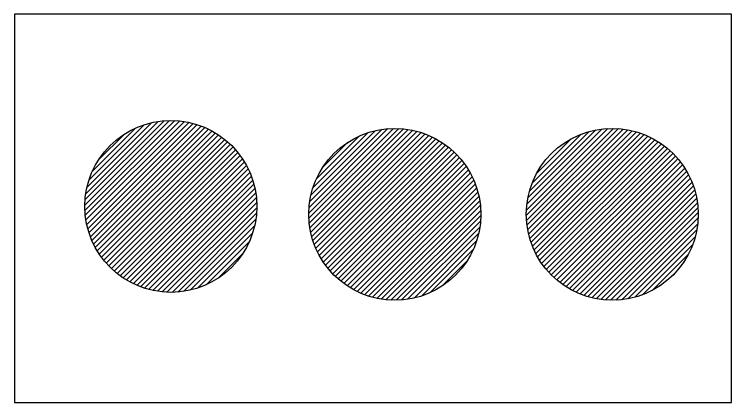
# Model space of a CAD drawing. Extents: x 1398460 to 1408037, y 380768 to 383968.
# Drawn here: x 1401068.11 to 1401092.09, y 381955.55 to 381968.54 of the extents above; entities that cross this region are included whole.
import ezdxf

# ---------------------------------------------------------------- set-up
doc = ezdxf.new("R2010")
doc.units = 0
doc.layers.add('Default', color=7, linetype='Continuous')
doc.layers.add('R_MOT', color=7, linetype='Continuous')

msp = doc.modelspace()

# ---------------------------------------------------------------- linework, layer by layer
at = {"layer": 'Default'}
for p, q in [((1401073.3, 381964.985), (1401070.467, 381962.152)), ((1401073.474, 381964.982), (1401070.47, 381961.978)), ((1401073.115, 381964.976), (1401070.476, 381962.337)), ((1401073.639, 381964.97), (1401070.482, 381961.814)), ((1401072.915, 381964.954), (1401070.499, 381962.537)), ((1401073.795, 381964.949), (1401070.503, 381961.657)), ((1401073.944, 381964.922), (1401070.531, 381961.508)), ((1401072.697, 381964.912), (1401070.54, 381962.755)), ((1401074.086, 381964.887), (1401070.565, 381961.366)), ((1401074.223, 381964.847), (1401070.605, 381961.229)), ((1401072.452, 381964.844), (1401070.608, 381963)), ((1401074.354, 381964.801), (1401070.651, 381961.098)), ((1401074.48, 381964.75), (1401070.702, 381960.972)), ((1401072.164, 381964.733), (1401070.719, 381963.288)), ((1401074.601, 381964.695), (1401070.757, 381960.851)), ((1401074.718, 381964.635), (1401070.817, 381960.735)), ((1401074.83, 381964.57), (1401070.882, 381960.622)), ((1401071.776, 381964.522), (1401070.93, 381963.676)), ((1401074.938, 381964.501), (1401070.951, 381960.514)), ((1401080.785, 381964.722), (1401077.952, 381961.889)), ((1401080.959, 381964.719), (1401077.955, 381961.715)), ((1401080.6, 381964.713), (1401077.961, 381962.074)), ((1401081.124, 381964.707), (1401077.967, 381961.55)), ((1401080.4, 381964.69), (1401077.984, 381962.274)), ((1401081.28, 381964.686), (1401077.988, 381961.394)), ((1401081.429, 381964.658), (1401078.016, 381961.245)), ((1401080.182, 381964.649), (1401078.025, 381962.492)), ((1401081.571, 381964.624), (1401078.05, 381961.103)), ((1401081.708, 381964.584), (1401078.09, 381960.966)), ((1401079.937, 381964.581), (1401078.093, 381962.737)), ((1401081.839, 381964.538), (1401078.136, 381960.835)), ((1401088.133, 381964.722), (1401085.222, 381961.81)), ((1401087.953, 381964.719), (1401085.225, 381961.991)), ((1401088.303, 381964.715), (1401085.229, 381961.641)), ((1401087.76, 381964.702), (1401085.242, 381962.184)), ((1401088.464, 381964.699), (1401085.245, 381961.48)), ((1401088.617, 381964.675), (1401085.269, 381961.327)), ((1401087.551, 381964.67), (1401085.274, 381962.393)), ((1401088.763, 381964.644), (1401085.3, 381961.181)), ((1401087.32, 381964.615), (1401085.329, 381962.624)), ((1401088.902, 381964.607), (1401085.337, 381961.042)), ((1401089.036, 381964.564), (1401085.38, 381960.908)), ((1401087.054, 381964.526), (1401085.418, 381962.89)), ((1401089.165, 381964.516), (1401085.428, 381960.779)), ((1401075.042, 381964.429), (1401071.023, 381960.41)), ((1401075.142, 381964.352), (1401071.1, 381960.31)), ((1401075.238, 381964.271), (1401071.181, 381960.214)), ((1401081.965, 381964.487), (1401078.187, 381960.709)), ((1401079.65, 381964.47), (1401078.204, 381963.024)), ((1401082.086, 381964.432), (1401078.242, 381960.588)), ((1401082.203, 381964.371), (1401078.303, 381960.471)), ((1401082.315, 381964.307), (1401078.367, 381960.359)), ((1401079.261, 381964.258), (1401078.416, 381963.413)), ((1401089.289, 381964.463), (1401085.481, 381960.655)), ((1401089.408, 381964.406), (1401085.538, 381960.536)), ((1401086.724, 381964.373), (1401085.571, 381963.22)), ((1401089.523, 381964.343), (1401085.601, 381960.421)), ((1401089.633, 381964.277), (1401085.667, 381960.311)), ((1401075.33, 381964.187), (1401071.265, 381960.122)), ((1401075.419, 381964.098), (1401071.354, 381960.034)), ((1401082.423, 381964.238), (1401078.436, 381960.251)), ((1401082.527, 381964.165), (1401078.509, 381960.147)), ((1401082.627, 381964.089), (1401078.585, 381960.047)), ((1401089.739, 381964.206), (1401085.737, 381960.205)), ((1401089.842, 381964.132), (1401085.812, 381960.102)), ((1401089.94, 381964.053), (1401085.891, 381960.004)), ((1401075.503, 381964.006), (1401071.446, 381959.949)), ((1401075.584, 381963.91), (1401071.542, 381959.868)), ((1401075.66, 381963.81), (1401071.642, 381959.792)), ((1401082.723, 381964.008), (1401078.666, 381959.951)), ((1401082.815, 381963.923), (1401078.751, 381959.859)), ((1401082.904, 381963.835), (1401078.839, 381959.77)), ((1401090.034, 381963.971), (1401085.973, 381959.91)), ((1401090.125, 381963.885), (1401086.059, 381959.819)), ((1401090.211, 381963.795), (1401086.149, 381959.732)), ((1401075.733, 381963.706), (1401071.746, 381959.719)), ((1401075.802, 381963.598), (1401071.854, 381959.65)), ((1401082.988, 381963.743), (1401078.931, 381959.686)), ((1401083.069, 381963.647), (1401079.027, 381959.605)), ((1401083.146, 381963.547), (1401079.127, 381959.528)), ((1401090.294, 381963.701), (1401086.243, 381959.65)), ((1401090.373, 381963.603), (1401086.341, 381959.571)), ((1401075.866, 381963.485), (1401071.967, 381959.586)), ((1401075.926, 381963.369), (1401072.083, 381959.526)), ((1401083.218, 381963.443), (1401079.231, 381959.456)), ((1401083.287, 381963.334), (1401079.339, 381959.387)), ((1401090.448, 381963.501), (1401086.443, 381959.496)), ((1401090.519, 381963.395), (1401086.549, 381959.425)), ((1401075.982, 381963.248), (1401072.205, 381959.47)), ((1401076.033, 381963.122), (1401072.331, 381959.419)), ((1401083.351, 381963.222), (1401079.452, 381959.323)), ((1401083.412, 381963.106), (1401079.568, 381959.262)), ((1401090.586, 381963.285), (1401086.659, 381959.358)), ((1401090.649, 381963.171), (1401086.773, 381959.295)), ((1401090.707, 381963.052), (1401086.892, 381959.237)), ((1401076.078, 381962.99), (1401072.462, 381959.374)), ((1401076.119, 381962.854), (1401072.598, 381959.333)), ((1401083.467, 381962.984), (1401079.69, 381959.207)), ((1401083.518, 381962.858), (1401079.816, 381959.156)), ((1401076.153, 381962.711), (1401072.741, 381959.299)), ((1401083.564, 381962.727), (1401079.947, 381959.11)), ((1401083.604, 381962.591), (1401080.083, 381959.07)), ((1401090.809, 381962.801), (1401087.143, 381959.135)), ((1401090.852, 381962.667), (1401087.277, 381959.092)), ((1401076.181, 381962.562), (1401072.89, 381959.271)), ((1401076.201, 381962.406), (1401073.046, 381959.251)), ((1401083.638, 381962.448), (1401080.226, 381959.036)), ((1401090.89, 381962.528), (1401087.416, 381959.054)), ((1401090.921, 381962.383), (1401087.561, 381959.023)), ((1401076.213, 381962.242), (1401073.211, 381959.239)), ((1401083.666, 381962.299), (1401080.375, 381959.008)), ((1401083.686, 381962.143), (1401080.531, 381958.988)), ((1401090.946, 381962.231), (1401087.713, 381958.998)), ((1401076.216, 381962.067), (1401073.385, 381959.236)), ((1401076.207, 381961.882), (1401073.57, 381959.245)), ((1401083.699, 381961.978), (1401080.696, 381958.975)), ((1401090.963, 381962.071), (1401087.873, 381958.981)), ((1401090.971, 381961.902), (1401088.041, 381958.973)), ((1401076.184, 381961.682), (1401073.77, 381959.268)), ((1401083.701, 381961.804), (1401080.87, 381958.973)), ((1401083.692, 381961.619), (1401081.055, 381958.982)), ((1401090.969, 381961.724), (1401088.22, 381958.975)), ((1401076.143, 381961.464), (1401073.988, 381959.309)), ((1401083.669, 381961.419), (1401081.255, 381959.005)), ((1401090.954, 381961.532), (1401088.412, 381958.99)), ((1401076.075, 381961.219), (1401074.233, 381959.377)), ((1401083.628, 381961.2), (1401081.473, 381959.046)), ((1401090.924, 381961.325), (1401088.619, 381959.02)), ((1401075.963, 381960.931), (1401074.522, 381959.489)), ((1401083.56, 381960.956), (1401081.718, 381959.114)), ((1401090.872, 381961.096), (1401088.848, 381959.072)), ((1401083.448, 381960.667), (1401082.007, 381959.226)), ((1401090.787, 381960.835), (1401089.109, 381959.157)), ((1401075.75, 381960.541), (1401074.912, 381959.702)), ((1401090.644, 381960.515), (1401089.429, 381959.3)), ((1401083.235, 381960.277), (1401082.397, 381959.439)), ((1401090.261, 381959.955), (1401089.989, 381959.683))]:
    msp.add_line(p, q, dxfattribs=at)
msp.add_lwpolyline([(1401068.11, 381968.537), (1401068.11, 381955.546), (1401092.088, 381955.546), (1401092.088, 381968.537)], close=True, dxfattribs=at)
for centre in [(1401073.342, 381962.111), (1401080.827, 381961.847), (1401088.097, 381961.847)]:
    msp.add_circle(centre, 2.875, dxfattribs=at)
at = {"layer": 'R_MOT'}
msp.add_line((1401087.019, 381959.182), (1401090.763, 381962.923), dxfattribs=at)

doc.saveas('drawing.dxf')
